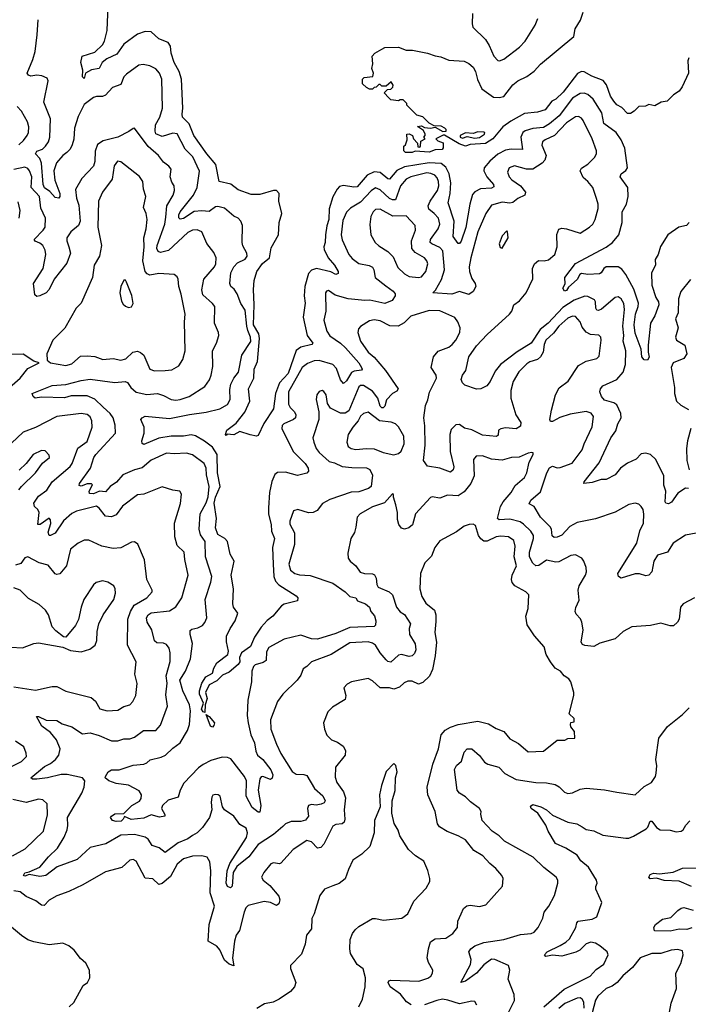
# Model space of a CAD drawing. Extents: x 2133461 to 2293071, y 753526 to 916327.
# Tile 308 of 459: x 2224932 to 2229314, y 885181 to 891635. Entities that reach past the tile are written whole.
import ezdxf

# ---------------------------------------------------------------- set-up
doc = ezdxf.new("R2010")
doc.units = 0

msp = doc.modelspace()

# ---------------------------------------------------------------- linework, layer by layer
at = {"layer": '0CON10XD'}
for points in [[(2226002.5, 891055), (2225991.7, 891245), (2225977.5, 891295), (2225943.9, 891355), (2225925.8, 891415), (2225921.7, 891461.8), (2225905, 891485.4), (2225845, 891508.5), (2225795, 891555.5), (2225755, 891558.1), (2225705, 891539.5), (2225615, 891473.9), (2225570, 891410), (2225502.5, 891377.5), (2225472.2, 891355), (2225453.8, 891315), (2225402.7, 891307.3), (2225362.5, 891285), (2225355, 891250), (2225345, 891260), (2225346, 891305), (2225332.5, 891355), (2225341.2, 891395), (2225425, 891422.1), (2225475, 891469.6), (2225488.3, 891495), (2225505.3, 891564.7), (2225512.8, 891722.8)], [(2227655, 890930), (2227705, 890902.5), (2227727.5, 890905), (2227727.5, 890915), (2227717.5, 890925), (2227695, 890936.7), (2227648.3, 890938.3), (2227615, 890956.7), (2227575, 890997.5), (2227535, 891010), (2227470, 891075), (2227470, 891085), (2227445, 891110), (2227425, 891110), (2227415, 891102.5), (2227365, 891110), (2227351.7, 891121.7), (2227320, 891155), (2227341.7, 891178.3), (2227365, 891180), (2227378.3, 891191.7), (2227380, 891205), (2227367, 891227), (2227335, 891200), (2227305, 891200), (2227295, 891210), (2227285, 891210), (2227268.3, 891191.7), (2227255, 891190), (2227245, 891180), (2227225, 891180), (2227205, 891190), (2227180, 891215), (2227180, 891245), (2227190, 891255), (2227247, 891263), (2227250, 891285), (2227240, 891315), (2227247.5, 891345), (2227242.5, 891395), (2227260, 891415), (2227305, 891442.5), (2227325, 891452.5), (2227415, 891455.8), (2227464.2, 891434.2), (2227505.6, 891435.6), (2227605.7, 891415.7), (2227655, 891397.1), (2227692.3, 891392.3), (2227745, 891368.8), (2227845, 891363.3), (2227875, 891348.8), (2227904.1, 891324.1), (2227919.2, 891295), (2227932.4, 891242.4), (2227961.2, 891181.2), (2228037.8, 891127.8), (2228075.4, 891124.6), (2228105, 891132.2), (2228165, 891207.5), (2228196.2, 891235), (2228256.8, 891263.2), (2228305, 891296.9), (2228345, 891342.5), (2228563.3, 891525), (2228571.9, 891575), (2228607.9, 891632.1), (2228625.6, 891685)], [(2227899.5, 891675), (2227897.5, 891607.5), (2227902.9, 891585), (2227985.7, 891505.7), (2228010, 891465), (2228039.1, 891395), (2228065, 891368.1), (2228075.9, 891365.9), (2228105, 891376.9), (2228207.5, 891455), (2228244.2, 891495), (2228311.5, 891598.5), (2228326.9, 891643.1)], [(2227826.1, 889276.1), (2227834.2, 889305), (2227855.8, 889335), (2227875.6, 889425), (2227925, 889497.8), (2227995, 889572), (2228142.2, 889705), (2228156.5, 889725), (2228170, 889765), (2228208.3, 889791.7), (2228251.5, 889845), (2228294.7, 889935.3), (2228293.5, 890005), (2228305.9, 890034.1), (2228333.1, 890056.9), (2228370, 890055), (2228398.1, 890061.9), (2228439.4, 890095), (2228454.6, 890145), (2228453.3, 890226.7), (2228465, 890262), (2228485, 890268.1), (2228515, 890263.9), (2228605, 890235.5), (2228667.5, 890275), (2228688.6, 890295), (2228702.9, 890325), (2228722.6, 890397.4), (2228722.7, 890425), (2228713.1, 890463.1), (2228687.8, 890535), (2228656.7, 890575), (2228625, 890601.4), (2228605.6, 890645), (2228615, 890661.4), (2228655, 890687.5), (2228699.4, 890730.6), (2228713.1, 890755), (2228713.5, 890775), (2228683.5, 890855), (2228624.7, 890974.7), (2228615, 890988.6), (2228595, 891000.6), (2228575, 890997.3), (2228515, 890959.7), (2228437.5, 890875), (2228375, 890848), (2228359.5, 890835), (2228355, 890813.3), (2228381.6, 890745), (2228373.7, 890715), (2228356.8, 890695), (2228295, 890654.3), (2228254.7, 890654.8), (2228175, 890677.5), (2228140.8, 890665), (2228130, 890635), (2228140.5, 890605), (2228156.9, 890585), (2228215.2, 890545.2), (2228246.4, 890505), (2228242.2, 890485), (2228196.5, 890463.5), (2228165, 890437.6), (2228145, 890432.5), (2228095, 890438.4), (2228025, 890418.2), (2227988.2, 890365), (2227935, 890244.2), (2227888.6, 890075), (2227878.3, 890015), (2227879.7, 889985), (2227895, 889938), (2227917.5, 889905), (2227921.4, 889885), (2227905, 889852.9), (2227875, 889834.4), (2227815, 889852.5), (2227765, 889836.7), (2227640, 889845), (2227657.1, 889862.9), (2227697, 889933), (2227716.7, 889995), (2227705, 890118.9), (2227685, 890142.2), (2227633.3, 890165), (2227623.1, 890175), (2227624.7, 890195), (2227675.8, 890265), (2227685.7, 890294.3), (2227677.1, 890335), (2227649.2, 890365), (2227613.1, 890393.1), (2227608.2, 890415), (2227621.4, 890445), (2227670.8, 890515), (2227678.4, 890545), (2227677.8, 890575), (2227668.4, 890598.4), (2227653.1, 890615), (2227627.6, 890627.6), (2227600.9, 890630.9), (2227494.8, 890605.2), (2227465, 890589.4), (2227428.6, 890545), (2227394.8, 890455.2), (2227375, 890453.3), (2227355, 890463), (2227295, 890520.7), (2227265, 890532), (2227235, 890514.1), (2227165, 890438.5), (2227099.8, 890400.2), (2227075, 890374.3), (2227050.4, 890319.6), (2227038.9, 890225), (2227045, 890191.2), (2227089.2, 890095), (2227110.5, 890070.5), (2227155, 890037.3), (2227223.3, 890023.3), (2227243.7, 890013.6), (2227253.8, 889995), (2227262.3, 889945), (2227331.3, 889891.3), (2227380, 889855), (2227392, 889838), (2227393.3, 889825), (2227372.5, 889795), (2227325.3, 889774.7), (2227227.2, 889797.2), (2227193.9, 889793.9), (2227085, 889804.5), (2226999.8, 889829.8), (2226955, 889858.8), (2226943.9, 889856.1), (2226936.2, 889843.8), (2226938.2, 889725), (2226926.4, 889665), (2226945, 889594.3), (2226965, 889562.3), (2227035.2, 889515.2), (2227067.2, 889485), (2227154.6, 889385), (2227173.3, 889355), (2227176.9, 889345), (2227171.9, 889338.1), (2227125, 889331.1), (2227107.8, 889322.2), (2227075, 889267.5), (2227055, 889250.8), (2227035.4, 889275.4), (2227008.2, 889348.2), (2226983.5, 889375), (2226895, 889401.1), (2226861.4, 889398.6), (2226817.6, 889382.4), (2226782.7, 889355), (2226695, 889196.2), (2226694.8, 889114.8), (2226705, 889092.5), (2226734.2, 889064.2), (2226741.5, 889045), (2226739.1, 889025), (2226726.7, 889013.3), (2226663.2, 888986.8), (2226653.3, 888975), (2226649.6, 888955), (2226725, 888804.4), (2226803.5, 888725), (2226823.3, 888695), (2226825.7, 888675), (2226815, 888662.5), (2226753.2, 888646.8), (2226675, 888669.2), (2226622.4, 888667.6), (2226605.4, 888654.6), (2226585, 888607.5), (2226569.5, 888535), (2226562.8, 888435), (2226563.8, 888393.8), (2226580.5, 888325), (2226581.6, 888281.6), (2226602.9, 888235), (2226589, 888175), (2226593.8, 888066.2), (2226597.1, 887985), (2226607.7, 887955), (2226631.4, 887931.4), (2226745, 887858.8), (2226756.2, 887845), (2226753.3, 887826.7), (2226665, 887804), (2226647.3, 887792.7), (2226590.8, 887725), (2226555, 887697.9), (2226515, 887653.2), (2226472.2, 887587.8), (2226443.9, 887526.1), (2226384.9, 887485.1), (2226373.3, 887455), (2226375.7, 887425), (2226365, 887409), (2226305, 887357.1), (2226261.9, 887338.1), (2226225, 887302.2), (2226175, 887276), (2226149.4, 887225), (2226161.8, 887185), (2226148.1, 887145), (2226146.1, 887093.9), (2226135, 887098.2), (2226123.4, 887115), (2226137.5, 887155), (2226111.5, 887215), (2226110, 887235), (2226126.1, 887285), (2226151.7, 887328.3), (2226195, 887350.8), (2226205.4, 887384.6), (2226225, 887418.8), (2226296.2, 887475), (2226300, 887495), (2226286.6, 887556.6), (2226287.3, 887595), (2226310.9, 887645), (2226345.2, 887694.8), (2226362, 887745), (2226334, 887784), (2226328.2, 887805), (2226333.8, 887905), (2226319.2, 887995), (2226337.5, 888085), (2226311.9, 888131.9), (2226294.6, 888215), (2226277.6, 888235), (2226231.6, 888261.6), (2226215.8, 888305), (2226222, 888365), (2226207, 888465), (2226215.7, 888505), (2226245.6, 888575), (2226228.9, 888665), (2226225.5, 888785), (2226195, 888832.9), (2226143, 888873), (2226085, 888906.7), (2226055, 888913.3), (2226005, 888906.1), (2225925, 888905.7), (2225845, 888892.1), (2225745, 888850), (2225735, 888856.7), (2225732.1, 888875), (2225747.3, 888925), (2225747.1, 888965), (2225727.1, 889015), (2225733.9, 889026.1), (2225755, 889036.1), (2225915, 889021.3), (2226045, 889047.3), (2226155, 889061.6), (2226244, 889085), (2226295, 889113.5), (2226311.3, 889145), (2226310.5, 889210.5), (2226316.3, 889245), (2226335.2, 889284.8), (2226365.9, 889325), (2226387.5, 889435), (2226446.4, 889525), (2226445.8, 889555), (2226427.8, 889597.8), (2226420, 889625), (2226410.6, 889730.6), (2226381.1, 889775), (2226357.9, 889837.9), (2226337.8, 889867.8), (2226316.5, 889886.5), (2226309.4, 889905), (2226316.9, 889975), (2226335, 890014.3), (2226359.3, 890040.7), (2226410, 890065), (2226423.5, 890085), (2226421.2, 890105), (2226395, 890152.5), (2226389.3, 890175), (2226392, 890285), (2226381.2, 890315), (2226365, 890333.8), (2226335, 890348), (2226275, 890400), (2226230.9, 890410.9), (2226215, 890408.1), (2226175, 890377.5), (2226125, 890381.7), (2226075, 890377), (2226005, 890331.3), (2225985, 890326.8), (2225975.3, 890335.3), (2225975.2, 890355), (2225984.4, 890375.6), (2226070.3, 890485), (2226095.3, 890535.3), (2226111.3, 890641.3), (2226066.2, 890736.2), (2226016.9, 890786.9), (2225965, 890887.8), (2225935, 890890.4), (2225865, 890869.4), (2225825, 890885.8), (2225819.2, 890905), (2225823.4, 890945), (2225850.3, 890995), (2225868, 891055), (2225864.1, 891244.1), (2225847.9, 891285), (2225825, 891311.9), (2225785, 891332.5), (2225742.2, 891342.2), (2225713.2, 891336.8), (2225632, 891278), (2225615, 891260), (2225595, 891211.1), (2225539.6, 891190.4), (2225495, 891140.6), (2225475, 891132.5), (2225435, 891131.9), (2225415.3, 891124.7), (2225355, 891078.5), (2225315, 891000), (2225292.2, 890925), (2225287.4, 890852.6), (2225276.3, 890813.7), (2225262.9, 890787.1), (2225242, 890765), (2225215, 890744.7), (2225173.3, 890696.6), (2225155.9, 890645), (2225163.2, 890583.2), (2225194.4, 890495.6), (2225194.4, 890475.6), (2225188, 890465), (2225165, 890469.4), (2225129.4, 890509.4), (2225095, 890533.8), (2225085.9, 890555), (2225074.5, 890695), (2225064, 890724), (2225036.2, 890755), (2225045, 890772.3), (2225082.7, 890787.3), (2225102.1, 890805), (2225120.8, 890835), (2225129.2, 890865), (2225133.8, 890985), (2225091.4, 891095), (2225120, 891235), (2225111.7, 891251.7), (2225076.9, 891266.9), (2225045, 891271.1), (2225005, 891265.3), (2224990.7, 891270.7), (2224980.9, 891285), (2225019.1, 891375), (2225033.5, 891426.5), (2225046.1, 891535), (2225052.5, 891635)], [(2229317.8, 891385), (2229310.5, 891365), (2229314.3, 891285), (2229274.2, 891195.8), (2229255, 891166.7), (2229217.7, 891142.3), (2229175, 891100.8), (2229136.1, 891093.9), (2229095, 891071.2), (2229055, 891080), (2229032.5, 891067.5), (2228990, 891065), (2228960, 891035), (2228935, 891020), (2228915, 891020), (2228879.3, 891059.3), (2228845, 891077.5), (2228825, 891100), (2228805, 891133.3), (2228777.9, 891207.9), (2228755.8, 891235.8), (2228681.2, 891265), (2228632.5, 891292.5), (2228615, 891296), (2228588.1, 891281.9), (2228495, 891158.8), (2228445, 891114.6), (2228419.6, 891100.4), (2228375.6, 891045), (2228325, 891027.9), (2228240.8, 891019.2), (2228150.7, 890969.3), (2228098.1, 890931.9), (2228032.5, 890855), (2227985, 890824.3), (2227885, 890815.8), (2227855, 890806.2), (2227812.3, 890822.3), (2227717, 890877), (2227707, 890877), (2227660, 890855), (2227671.7, 890841.7), (2227707, 890827), (2227707.5, 890795), (2227700, 890785), (2227655, 890782.5), (2227615, 890767.5), (2227525, 890773.3), (2227505, 890764.2), (2227460, 890765), (2227450, 890775), (2227450, 890805), (2227460, 890815), (2227471.7, 890848.3), (2227470, 890885), (2227485, 890887.5), (2227506.4, 890876.4), (2227513, 890853), (2227540, 890825), (2227541.7, 890801.7), (2227555, 890800), (2227560, 890805), (2227561.7, 890838.3), (2227590, 890855), (2227580, 890865), (2227590, 890875), (2227590, 890885), (2227578.8, 890908.8), (2227540, 890935), (2227565, 890940), (2227585, 890927.5), (2227625, 890923.3), (2227655, 890930)], [(2229319.2, 890305), (2229303.2, 890286.8), (2229252.5, 890275), (2229180, 890225), (2229131.7, 890148.3), (2229116.5, 890095), (2229096.6, 890063.4), (2229098.5, 890025), (2229072.1, 889975), (2229075.5, 889894.5), (2229100.8, 889815), (2229118.4, 889785), (2229120.8, 889765), (2229095, 889694), (2229067.3, 889645), (2229051.7, 889501.7), (2229050, 889455), (2229056.6, 889423.4), (2229046.9, 889403.1), (2229025, 889405.7), (2229010, 889425), (2229004.4, 889475), (2228965, 889580), (2228958.7, 889635), (2228968.3, 889705), (2228985.9, 889755), (2228987.4, 889777.4), (2228958, 889868), (2228904.6, 889965), (2228879.4, 889999.4), (2228855, 890014.6), (2228775.4, 890014.6), (2228760.6, 890005), (2228744, 889976), (2228731.1, 889968.9), (2228654.7, 889964.7), (2228615, 889971.9), (2228604.2, 889965), (2228585, 889931.9), (2228527.9, 889882.1), (2228515, 889860), (2228502.5, 889855), (2228492, 889875), (2228506.1, 889903.9), (2228504.3, 889945), (2228575, 890037.5), (2228775, 890143.5), (2228816.2, 890175), (2228859.6, 890225), (2228880.9, 890305), (2228879.6, 890375), (2228908.2, 890425), (2228920.5, 890475), (2228918.2, 890535), (2228867.3, 890605), (2228874.4, 890625), (2228904.1, 890645.9), (2228915.4, 890665), (2228897.6, 890792.4), (2228875, 890846.5), (2228840.8, 890895), (2228760.4, 890955), (2228746.9, 891025), (2228691.5, 891115), (2228655, 891145.3), (2228632.4, 891152.4), (2228605, 891150.6), (2228555, 891119.7), (2228468.4, 891005), (2228405, 890951.7), (2228365, 890929), (2228295, 890922.6), (2228245, 890906.2), (2228230.4, 890895), (2228216.5, 890865), (2228227, 890783), (2228154, 890786), (2228115, 890779.3), (2228065, 890754.3), (2228012.7, 890707.3), (2227976.1, 890665), (2227973.4, 890645), (2227994.4, 890604.4), (2228036.8, 890555), (2228040, 890540), (2228025, 890530.9), (2227953.3, 890526.7), (2227915, 890506.2), (2227900.4, 890489.6), (2227881.4, 890425), (2227856.1, 890273.9), (2227825, 890182.5), (2227815, 890168.6), (2227805, 890168.6), (2227773.2, 890213.2), (2227779.2, 890315), (2227740.6, 890435), (2227752.9, 890495), (2227757.7, 890565), (2227746.2, 890625), (2227725, 890667.8), (2227695, 890693.1), (2227615, 890696.7), (2227455, 890670.5), (2227404.6, 890645.4), (2227355, 890589.2), (2227345, 890591.1), (2227295, 890632.5), (2227255, 890637.4), (2227210.3, 890615), (2227145, 890540), (2227122.9, 890537.1), (2227055, 890548.4), (2227028.8, 890541.2), (2227011.8, 890525), (2226985.2, 890474.8), (2226959.4, 890395), (2226958.6, 890325), (2226945.9, 890284.1), (2226936, 890225), (2226935.2, 890175), (2226925.2, 890145), (2226927.9, 890127.9), (2226954.5, 890074.5), (2226995.4, 890025), (2227018.6, 889985), (2227018.8, 889971.2), (2227005, 889965.8), (2226972.3, 889982.3), (2226876.9, 890003.1), (2226845, 889993.1), (2226825, 889971.5), (2226800.8, 889885), (2226796.9, 889825), (2226803.9, 889776.1), (2226790, 889685), (2226817.1, 889565), (2226854.2, 889515), (2226847.5, 889505), (2226775, 889488.2), (2226744.1, 889465.9), (2226690.8, 889315), (2226635.8, 889255), (2226608.4, 889185), (2226595.5, 889085), (2226532, 888988), (2226495, 888910), (2226485, 888906), (2226443.1, 888913.1), (2226375, 888936.7), (2226335, 888913.8), (2226292.5, 888917.5), (2226285, 888910), (2226280, 888915), (2226288.8, 888945), (2226350.6, 888989.4), (2226407.4, 889062.6), (2226441.2, 889135), (2226430.8, 889215), (2226465.7, 889285), (2226469.4, 889345), (2226491.2, 889395), (2226504.3, 889545), (2226499.4, 889575), (2226464, 889635), (2226468.9, 889765), (2226463.8, 889866.2), (2226470, 889925), (2226487, 889985), (2226524.1, 890035.9), (2226568.6, 890075), (2226580.6, 890139.4), (2226629.2, 890225), (2226632.5, 890305), (2226650.8, 890365), (2226630, 890445), (2226631.9, 890495), (2226616, 890515), (2226596.1, 890516.1), (2226505, 890489.3), (2226449.3, 890489.3), (2226365, 890520.3), (2226316.7, 890556.7), (2226239.2, 890575), (2226218.3, 890685), (2226159.6, 890755), (2226074.2, 890875), (2226043.3, 890953.3), (2225999.5, 890995), (2225996.4, 891015), (2226002.5, 891055)], [(2224926.4, 890813.6), (2224957.9, 890842.1), (2224980.4, 890875), (2224989.1, 890895), (2224992, 890932), (2224982.7, 890965), (2224944.5, 891035), (2224916, 891066)], [(2227328.9, 889335), (2227411.6, 889215), (2227405, 889200.4), (2227375.9, 889184.1), (2227335.7, 889144.3), (2227325, 889101.5), (2227315, 889090), (2227305, 889090.7), (2227295, 889101.8), (2227280, 889155), (2227245, 889200.9), (2227185, 889238.1), (2227165, 889237.5), (2227155, 889229.5), (2227088.4, 889071.6), (2227065, 889056.1), (2227035, 889055.9), (2226968.2, 889088.2), (2226950.2, 889120.2), (2226940.6, 889175), (2226925, 889198.8), (2226915, 889203.8), (2226895, 889198.8), (2226879.2, 889175), (2226875.7, 889145), (2226892.2, 889065), (2226892, 889015), (2226854.5, 888895), (2226858.9, 888865), (2226874.5, 888825), (2226895, 888797.5), (2226960.1, 888740.1), (2226995, 888730.9), (2227045, 888705.3), (2227109, 888699), (2227205, 888697.1), (2227226, 888686), (2227245, 888650), (2227236.4, 888575), (2227217.8, 888562.3), (2227155, 888540.9), (2227105, 888537.7), (2226965, 888489.5), (2226916.3, 888463.7), (2226881.2, 888418.8), (2226855, 888404.2), (2226825, 888403.1), (2226755, 888424.3), (2226726.2, 888415), (2226702.9, 888347.1), (2226702.6, 888327.4), (2226732.3, 888272.3), (2226732.9, 888195), (2226696.9, 888065), (2226707.7, 888027.7), (2226735, 888005.5), (2226765, 887996.9), (2226835, 887991.3), (2226985, 887942.1), (2227064.3, 887884.3), (2227095, 887853.8), (2227135, 887846), (2227146.3, 887826.3), (2227197.5, 887805), (2227224.3, 887785), (2227234, 887755), (2227256.7, 887726.7), (2227265.6, 887695), (2227264.1, 887665.9), (2227255, 887658), (2227095, 887650.2), (2227005, 887611.9), (2226885, 887573.5), (2226845, 887576.5), (2226775, 887599.6), (2226666.1, 887573.9), (2226565, 887518.9), (2226549.1, 887490.9), (2226546.7, 887435), (2226528, 887422), (2226475, 887406.2), (2226463.5, 887395), (2226452.7, 887365), (2226452.5, 887295), (2226428.5, 887175), (2226423.9, 887075), (2226428.7, 887025), (2226447.1, 886947.1), (2226471.1, 886895), (2226480.5, 886840.5), (2226490.6, 886815), (2226525.8, 886785.8), (2226577.6, 886717.6), (2226591.1, 886685), (2226586.8, 886663.2), (2226575, 886655.6), (2226525, 886674.5), (2226515, 886673.1), (2226505, 886658.8), (2226494.2, 886585), (2226513.3, 886485), (2226505, 886440), (2226495, 886440.8), (2226455, 886471.5), (2226416.2, 886545), (2226419.3, 886645), (2226405.3, 886675), (2226315, 886790), (2226295, 886799.2), (2226259.7, 886800.3), (2226185, 886778.5), (2226135, 886754), (2226105, 886731.5), (2226008.7, 886631.3), (2225983.8, 886585), (2225971.1, 886538.9), (2225905, 886518.1), (2225868.9, 886485), (2225861.9, 886465), (2225883.8, 886425), (2225883.3, 886415), (2225848.7, 886408.7), (2225795, 886422.7), (2225745, 886400.4), (2225663.2, 886393.2), (2225618.3, 886411.7), (2225611.4, 886395), (2225597.4, 886382.6), (2225565, 886378.7), (2225540, 886385), (2225528, 886405), (2225534, 886415), (2225555, 886428.5), (2225615, 886432.5), (2225667.1, 886485), (2225718, 886512), (2225728.9, 886531.1), (2225731.1, 886555), (2225715, 886580.6), (2225645, 886616.9), (2225565, 886628.5), (2225516.2, 886645), (2225493.3, 886665), (2225493.8, 886675), (2225513.1, 886705), (2225535, 886717.9), (2225585, 886718.5), (2225675, 886749.6), (2225745, 886755.7), (2225765, 886764), (2225786.4, 886783.6), (2225859.4, 886800.6), (2225887.8, 886815), (2225935, 886859.6), (2225984.5, 886895), (2226032.5, 886975), (2226046, 887015), (2226050.9, 887105), (2226045.8, 887145), (2226001.8, 887235), (2225982.5, 887305), (2226018.7, 887365), (2226052.2, 887445), (2226064.7, 887545), (2226048.8, 887605), (2226049.7, 887630.3), (2226060.4, 887639.6), (2226100.8, 887649.2), (2226130, 887665), (2226146.6, 887683.4), (2226158.2, 887715), (2226148.2, 887835), (2226185, 887948.8), (2226190.8, 887985), (2226149.7, 888115), (2226148.8, 888215), (2226117.4, 888257.4), (2226109.1, 888295), (2226114.7, 888395), (2226155, 888468.6), (2226166.7, 888506.7), (2226173.8, 888576.2), (2226157.3, 888652.7), (2226155.4, 888695), (2226140.4, 888725), (2226065, 888783.6), (2226025, 888794.6), (2225945, 888788.2), (2225894.3, 888794.3), (2225793, 888747), (2225735, 888697.1), (2225685, 888684.1), (2225608.6, 888651.4), (2225567.1, 888602.9), (2225525.5, 888574.5), (2225495, 888540), (2225455, 888544.8), (2225415, 888527.2), (2225390, 888530), (2225388, 888545), (2225408.6, 888585), (2225403.1, 888593.1), (2225375, 888592.5), (2225335, 888577.7), (2225322.6, 888582.6), (2225324.1, 888595), (2225395.4, 888695), (2225418.8, 888765), (2225431.5, 888785), (2225559.7, 888925), (2225558.1, 888978.1), (2225544.7, 889025), (2225524.5, 889054.5), (2225479.5, 889095), (2225425, 889146.9), (2225375, 889169.5), (2225270.4, 889169.6), (2225225, 889157.1), (2225075, 889161.4), (2225033.1, 889155), (2225019.6, 889165), (2225015, 889185.4), (2225145, 889236.8), (2225235, 889244.1), (2225335, 889270.7), (2225395, 889279.2), (2225555, 889257.4), (2225623.2, 889263.2), (2225637.9, 889257.9), (2225659.6, 889225), (2225695, 889194), (2225765, 889178.9), (2225834.7, 889184.7), (2225875, 889172.5), (2225925, 889146.2), (2225955, 889141.8), (2225985, 889145.4), (2226043.9, 889166.1), (2226145, 889230), (2226176.9, 889275), (2226186.9, 889305), (2226197.3, 889362.7), (2226196, 889465), (2226221.8, 889515), (2226236.9, 889565), (2226234.5, 889585), (2226210, 889645), (2226210.6, 889755), (2226196.9, 889775), (2226132.3, 889832.3), (2226126.7, 889865), (2226138.6, 889935), (2226208.2, 890015), (2226217.5, 890035), (2226220.6, 890075), (2226205, 890110), (2226158.8, 890168.8), (2226125, 890244), (2226095, 890258.2), (2226065, 890255.3), (2226035, 890239.2), (2225907.9, 890122.1), (2225855, 890108.8), (2225840.5, 890115), (2225830, 890135), (2225832.2, 890155), (2225884.3, 890295), (2225889.2, 890340.8), (2225895.9, 890415), (2225937.3, 890485), (2225946.5, 890515), (2225944.3, 890545), (2225929.3, 890569.3), (2225918.5, 890605), (2225924.5, 890655), (2225910, 890675), (2225875, 890701.2), (2225841.5, 890745), (2225773.6, 890803.6), (2225685, 890923.3), (2225675, 890921.2), (2225648.3, 890901.7), (2225575, 890865.5), (2225478.5, 890841.5), (2225442.1, 890817.9), (2225426, 890774), (2225424.4, 890705), (2225415.6, 890675), (2225338.9, 890595), (2225298.8, 890521.2), (2225304.5, 890465.5), (2225319.9, 890419.9), (2225329.5, 890315), (2225316.8, 890285), (2225267.8, 890245), (2225241.8, 890205), (2225240.4, 890185), (2225254.4, 890145.6), (2225265.4, 890105), (2225241.3, 890038.7), (2225158.4, 889935), (2225125, 889866.7), (2225105, 889844.3), (2225065, 889825.7), (2225045, 889820.8), (2225030.6, 889830.6), (2225022.5, 889905), (2225086.1, 890003.9), (2225104.6, 890095), (2225100, 890125), (2225083.1, 890155), (2225065, 890170.9), (2225032.9, 890182.9), (2225027.5, 890195), (2225086.6, 890255), (2225098.8, 890275), (2225100.9, 890335), (2225070.3, 890400.2), (2225061.1, 890475), (2225007.8, 890535), (2225012.3, 890605), (2224997.1, 890645), (2224985, 890659.5), (2224965, 890669.3), (2224895, 890653.3)], [(2227835, 890857.5), (2227865, 890870), (2227915, 890858.8), (2227945, 890863.8), (2227977.5, 890885), (2227980, 890895), (2227975, 890897.5), (2227935, 890900), (2227905, 890890), (2227855, 890892.5), (2227820, 890875), (2227820, 890865), (2227835, 890857.5)], [(2225815, 889332.5), (2225885, 889334.5), (2225929.3, 889340.7), (2225975, 889367.1), (2226002.4, 889407.6), (2226017.1, 889465), (2226013.3, 889655), (2226017.5, 889705), (2225990.6, 889835), (2225974.3, 889885), (2225971.2, 889935), (2225965, 889950), (2225944.1, 889964.1), (2225845, 889970.5), (2225785, 889960.7), (2225768.2, 889968.2), (2225753.8, 889985), (2225738.3, 890055), (2225747.3, 890145), (2225745.4, 890205), (2225762, 890265), (2225767.1, 890325), (2225761.3, 890365), (2225744.7, 890405), (2225759.1, 890475), (2225743.5, 890525), (2225740, 890575), (2225716.5, 890606.5), (2225595, 890702.5), (2225573.1, 890706.9), (2225552.1, 890677.9), (2225539.4, 890590.6), (2225474.7, 890505.3), (2225448, 890445), (2225444.2, 890274.2), (2225468.2, 890155), (2225455.4, 890085), (2225420.8, 890025), (2225409.6, 889945), (2225335, 889777.5), (2225302, 889745), (2225227.6, 889612.4), (2225150, 889535), (2225111.2, 889445), (2225113, 889403), (2225133.3, 889385), (2225235, 889367.8), (2225275, 889379.4), (2225330.2, 889429.8), (2225375, 889432.2), (2225425, 889426.9), (2225477.4, 889407.4), (2225545, 889413.1), (2225595, 889402.5), (2225628.9, 889411.1), (2225674.6, 889455.4), (2225705, 889462.9), (2225725, 889454.3), (2225745.6, 889435), (2225785, 889344.4), (2225815, 889332.5)], [(2224929.1, 890335), (2224936.4, 890385), (2224921.5, 890441.5)], [(2227545, 889944.3), (2227565, 889950), (2227594.5, 889985), (2227607.1, 890035), (2227600.9, 890055), (2227585, 890074.4), (2227525, 890108.2), (2227502.3, 890135), (2227500.6, 890185), (2227527.1, 890255), (2227523.3, 890285), (2227465, 890350), (2227377.3, 890347.3), (2227295, 890392.3), (2227265, 890390.9), (2227249.2, 890375), (2227233.9, 890345), (2227226.9, 890293.1), (2227234.6, 890225), (2227262.1, 890175), (2227285, 890152.7), (2227345, 890115.6), (2227380.1, 890080.1), (2227411.2, 890011.2), (2227455, 889968.9), (2227485, 889951.5), (2227545, 889944.3)], [(2228095, 890137.5), (2228132.5, 890205), (2228130, 890245), (2228125, 890250), (2228095, 890217.5), (2228074, 890165), (2228080.7, 890140.7), (2228095, 890137.5)], [(2225645, 889748.8), (2225665, 889753.3), (2225676.2, 889775), (2225667.9, 889827.9), (2225633.3, 889915), (2225625, 889926.7), (2225615, 889927.5), (2225596.2, 889885), (2225588.8, 889845), (2225599.5, 889789.5), (2225609.5, 889769.5), (2225625, 889756.2), (2225645, 889748.8)], [(2229328, 889932), (2229265, 889853.3), (2229248.9, 889805), (2229246.6, 889713.4), (2229229.5, 889675), (2229248.2, 889615), (2229230, 889555), (2229235.8, 889535), (2229290.8, 889500.8), (2229304.3, 889444.3), (2229284, 889415), (2229214.8, 889385.2), (2229201.8, 889355), (2229224.2, 889225), (2229224.2, 889184.2), (2229237.7, 889135), (2229265, 889108.2), (2229315, 889080.8)], [(2229315, 888561.4), (2229295, 888564.2), (2229245, 888532.5), (2229205, 888472.9), (2229185, 888462.5), (2229166.7, 888465), (2229161.9, 888475), (2229166, 888545), (2229153.3, 888583.3), (2229154.6, 888645), (2229102, 888752), (2229066, 888785), (2229035, 888794.4), (2229005, 888788.6), (2228973.1, 888755), (2228915, 888728.9), (2228869.4, 888695), (2228835, 888650.6), (2228775, 888620.8), (2228742, 888622), (2228685, 888601.8), (2228630, 888595), (2228631.2, 888605), (2228729, 888731), (2228807.3, 888895), (2228838.9, 888941.1), (2228852.9, 888985), (2228874.6, 889025), (2228872.9, 889052.9), (2228845, 889111.5), (2228825, 889124.1), (2228765, 889140), (2228745.3, 889165), (2228734.3, 889195.7), (2228738.9, 889215), (2228754.7, 889235.3), (2228845, 889276), (2228887.3, 889325), (2228902.1, 889375), (2228905.3, 889465), (2228887.9, 889527.9), (2228891, 889565), (2228884.4, 889625), (2228895.3, 889735.3), (2228890.7, 889775), (2228874.7, 889804.7), (2228855, 889817.8), (2228835, 889813.3), (2228745, 889736.7), (2228725, 889728.5), (2228715, 889731.1), (2228707.6, 889745), (2228706.5, 889785), (2228699.7, 889799.7), (2228655, 889820), (2228635, 889822.4), (2228565, 889797.4), (2228492.2, 889747.8), (2228395, 889644.7), (2228343.1, 889605), (2228285, 889514.7), (2228192.2, 889457.8), (2228084.1, 889375.9), (2228048.3, 889331.7), (2228015, 889263.8), (2227993.3, 889235), (2227955, 889216), (2227925, 889214.2), (2227849.3, 889239.3), (2227833.9, 889253.9), (2227826.1, 889276.1)], [(2229365, 888269.4), (2229295, 888256.5), (2229215.5, 888204.5), (2229178.8, 888145), (2229111.4, 888125), (2229087.9, 888085), (2229075.5, 888015), (2229055, 887994.3), (2229035, 887989.2), (2228995, 888003.1), (2228965, 888002.5), (2228874.2, 887974.2), (2228856.7, 887985), (2228852, 888005), (2228975.9, 888204.1), (2228995.9, 888284.1), (2229019.4, 888335), (2229023.4, 888393.4), (2229017.5, 888425), (2229005, 888444), (2228989.3, 888459.3), (2228965, 888465.7), (2228925, 888457.5), (2228834, 888406), (2228705, 888364.1), (2228585, 888339.5), (2228537.4, 888312.6), (2228485, 888255.9), (2228455, 888242.2), (2228435, 888241.1), (2228421.7, 888251.7), (2228417.5, 888295), (2228409.8, 888309.8), (2228345, 888374.3), (2228305, 888443.1), (2228272.1, 888462.1), (2228281.9, 888485), (2228345, 888539.4), (2228385.9, 888665), (2228405, 888697.1), (2228425, 888708.2), (2228455, 888697.6), (2228475, 888698.8), (2228552.6, 888727.4), (2228619.2, 888815), (2228631.3, 888855), (2228683.4, 888966.6), (2228691.9, 889035), (2228676.9, 889056.9), (2228645, 889067.3), (2228538.9, 889048.9), (2228471.7, 889028.3), (2228425, 889000.4), (2228411.1, 889001.1), (2228407.2, 889015), (2228417.1, 889075), (2228444.8, 889175.2), (2228467.9, 889222.1), (2228527.3, 889265), (2228595, 889369.2), (2228645, 889396.5), (2228715, 889414.2), (2228730.6, 889429.4), (2228743.1, 889535), (2228740, 889555), (2228726.9, 889566.9), (2228672.1, 889572.1), (2228645.7, 889585.7), (2228618.9, 889618.9), (2228605.5, 889655), (2228575, 889689.2), (2228555, 889691.8), (2228525, 889679.2), (2228465, 889625.2), (2228429.8, 889580.2), (2228380.5, 889535), (2228369, 889505), (2228363.8, 889455), (2228345, 889425.4), (2228325, 889407.7), (2228275, 889391.9), (2228255, 889378.2), (2228203.1, 889326.9), (2228166.1, 889263.9), (2228151.4, 889205), (2228151.8, 889155), (2228184.2, 889044.2), (2228217.5, 888995), (2228215, 888970.5), (2228185, 888954), (2228115, 888958.8), (2228085, 888952.5), (2228070.9, 888945), (2228068.7, 888911.3), (2228057, 888903), (2227965, 888911.9), (2227895, 888947.2), (2227846.7, 888956.7), (2227815, 888981.8), (2227790.1, 888979.9), (2227760.8, 888949.2), (2227751.2, 888915), (2227753.5, 888803.5), (2227777.1, 888705), (2227773.3, 888685), (2227755, 888670), (2227685, 888695.8), (2227605, 888708), (2227578.6, 888745), (2227588.6, 888845), (2227586.7, 888973.3), (2227580.3, 889025), (2227591, 889105), (2227606.2, 889143.8), (2227617.4, 889192.6), (2227663.1, 889285), (2227660.6, 889305), (2227628.5, 889355), (2227645.3, 889424.7), (2227675, 889462.5), (2227745, 889488.9), (2227767.1, 889505), (2227790.6, 889535), (2227816.9, 889585), (2227818.6, 889615), (2227804.4, 889655), (2227785, 889683.1), (2227685, 889726.1), (2227615, 889728.7), (2227495, 889690.6), (2227451.5, 889648.5), (2227413.4, 889626.6), (2227357.7, 889627.7), (2227295, 889661.5), (2227255, 889666.9), (2227225, 889661.8), (2227165.4, 889624.6), (2227152.2, 889607.8), (2227147.5, 889585), (2227165, 889528.1), (2227215.4, 889455), (2227255, 889422.3), (2227328.9, 889335)], [(2224865, 889223.8), (2224936.5, 889285), (2224985, 889348.6), (2225060, 889385), (2225025, 889396.7), (2224955, 889442.5), (2224845, 889441.1)], [(2226657, 886347), (2226596.7, 886295), (2226495, 886227.7), (2226433, 886147), (2226355.9, 886084.1), (2226330.9, 886045), (2226324, 885956), (2226314.6, 885945.4), (2226295, 885952.2), (2226285.2, 885975), (2226292.9, 886055), (2226309.6, 886105), (2226418.4, 886275), (2226426, 886305), (2226416.1, 886335), (2226375, 886360.4), (2226335.2, 886415.2), (2226274.7, 886454.8), (2226262.1, 886475), (2226245.7, 886545), (2226232.5, 886555), (2226212.7, 886557.3), (2226198, 886552), (2226191.9, 886538.1), (2226186.9, 886505), (2226190.9, 886455), (2226176.7, 886405), (2226130.9, 886339.1), (2226095, 886305.3), (2226065, 886287.5), (2226033.8, 886266.2), (2225971.3, 886238.7), (2225885, 886175.6), (2225845.8, 886205.8), (2225801.2, 886221.2), (2225774.3, 886264.3), (2225755, 886277.2), (2225685, 886294.8), (2225595, 886290.7), (2225496.8, 886233.2), (2225395, 886208.5), (2225309.6, 886130.4), (2225178.1, 886081.9), (2225103.8, 886025), (2225065, 886019.7), (2224995, 886031.4), (2224965, 886021.4), (2224956.4, 886026.4), (2224965, 886042.5), (2224995, 886049.4), (2225065, 886080.9), (2225121.3, 886148.7), (2225180.9, 886205), (2225223.4, 886276.6), (2225243.4, 886325), (2225247.8, 886352.2), (2225246.5, 886405), (2225340, 886565), (2225355.5, 886605), (2225359.4, 886645), (2225343.3, 886665), (2225243.3, 886686.7), (2225205, 886686.5), (2225115, 886664.7), (2225045, 886656.4), (2225017.3, 886657.3), (2225006.2, 886665), (2225095, 886739.3), (2225135, 886758.5), (2225166.5, 886785), (2225187.9, 886815), (2225196.5, 886855), (2225173.3, 886915), (2225135, 886963.1), (2225078.5, 887005), (2225043.3, 887066.7), (2225055, 887066.7), (2225105, 887043.5), (2225175, 887040.5), (2225210.5, 887020.5), (2225275, 887000.7), (2225345, 886954.3), (2225395, 886959.6), (2225454.1, 886944.1), (2225535, 886908.5), (2225575, 886908.2), (2225615, 886921.1), (2225655, 886922.1), (2225685, 886931.5), (2225744.6, 886975.4), (2225824.5, 886975.5), (2225855, 887011.2), (2225900.5, 887135), (2225889.4, 887209.4), (2225899.3, 887285), (2225892.7, 887335), (2225918, 887428), (2225919.1, 887485), (2225911.5, 887515), (2225895, 887539.4), (2225875, 887548.2), (2225831.5, 887551.5), (2225815, 887564.3), (2225798.8, 887635), (2225766.9, 887685), (2225763.3, 887715), (2225775.2, 887734.8), (2225795, 887746.8), (2225915, 887759.2), (2225955, 887785.6), (2225995.4, 887845), (2226035.4, 887995), (2226014.2, 888095.8), (2226010, 888145), (2225965, 888188.8), (2225950, 888245), (2225947.3, 888335), (2225985.4, 888464.6), (2225991.9, 888525), (2225982.5, 888545), (2225935, 888551.5), (2225865, 888573.1), (2225745, 888524.3), (2225705, 888520.8), (2225605, 888446.9), (2225565, 888390), (2225535, 888376.1), (2225495, 888381.5), (2225453.9, 888433.9), (2225435, 888446.7), (2225305, 888412.4), (2225275, 888398.1), (2225219.8, 888350.2), (2225165, 888269.6), (2225134.4, 888254.4), (2225124.4, 888254.4), (2225120, 888275), (2225136.4, 888333.6), (2225135, 888357.5), (2225125, 888367.5), (2225065.8, 888325), (2225051.2, 888325), (2225060.6, 888405), (2225051.8, 888425), (2225030, 888445), (2225024.8, 888465.2), (2225055, 888512.2), (2225109.4, 888550.6), (2225145, 888605.6), (2225263.6, 888706.4), (2225276, 888725), (2225313.4, 888826.6), (2225375, 888870.6), (2225406.2, 888965), (2225404.5, 889005), (2225395, 889030.8), (2225375, 889047.5), (2225335, 889052.7), (2225175, 889033.2), (2225035, 888960.8), (2224955, 888930.8), (2224842, 888825)], [(2227385, 888783.3), (2227415, 888792.5), (2227432.7, 888807.3), (2227452, 888855), (2227450, 888905), (2227415, 888966.7), (2227395.8, 888985.8), (2227367.5, 888997.5), (2227290.8, 889005), (2227215, 889061.8), (2227185, 889054.5), (2227165, 889035.5), (2227149.6, 889005), (2227114.6, 888965), (2227084.4, 888915), (2227075.6, 888865.6), (2227085, 888838), (2227104.6, 888824.6), (2227135, 888817.3), (2227205, 888824.7), (2227255, 888821.9), (2227315, 888797.9), (2227385, 888783.3)], [(2229330, 888955), (2229308.2, 888875), (2229301.8, 888825), (2229303.5, 888745), (2229320.5, 888685)], [(2224927.5, 888552.5), (2224945, 888576.2), (2225035, 888664.3), (2225082.6, 888727.4), (2225127.5, 888765), (2225125, 888780), (2225098.3, 888808.3), (2225075, 888812), (2225021.4, 888785), (2224974, 888725), (2224928.8, 888681.2)], [(2229354.1, 887845.9), (2229280, 887805), (2229263.8, 887785), (2229253.8, 887705), (2229243.3, 887685), (2229217.3, 887662.7), (2229195, 887662.5), (2229135, 887678.6), (2229065.8, 887664.2), (2228945, 887655.8), (2228887.5, 887625), (2228834.2, 887575.8), (2228735, 887549.3), (2228695, 887525.6), (2228635, 887532.1), (2228620.2, 887540.2), (2228612.1, 887555), (2228624.6, 887635), (2228616.3, 887686.3), (2228607.5, 887707.5), (2228578.3, 887738.3), (2228573.1, 887755), (2228577.8, 887782.2), (2228599.2, 887829.2), (2228593.3, 887895), (2228598.9, 887925), (2228640, 887995), (2228645.9, 888015.9), (2228644.1, 888044.1), (2228630, 888085), (2228615.9, 888105.9), (2228575, 888126.7), (2228545, 888123.8), (2228465, 888081.4), (2228445, 888078.9), (2228385, 888092.9), (2228335, 888057.9), (2228315, 888055.4), (2228295, 888073.5), (2228272.9, 888115), (2228273.5, 888145), (2228300.2, 888235), (2228298.6, 888255), (2228281.7, 888281.7), (2228235, 888328.9), (2228212.8, 888342.8), (2228145, 888360.2), (2228075, 888357.5), (2228064.1, 888365), (2228083.7, 888445), (2228099.7, 888475), (2228154.1, 888535), (2228179.3, 888580.7), (2228240.6, 888635), (2228256.7, 888665), (2228270.6, 888735), (2228298, 888785), (2228296.7, 888795), (2228288.1, 888798.1), (2228265, 888794.4), (2228205, 888768), (2228155, 888765.6), (2228095, 888748.5), (2228024.3, 888754.3), (2227965, 888777.1), (2227923.3, 888775), (2227907.1, 888752.9), (2227910.7, 888645), (2227887.8, 888595), (2227845, 888539.2), (2227805, 888513.2), (2227735, 888518.7), (2227685, 888499.6), (2227635, 888508.2), (2227625, 888503.3), (2227526.2, 888395), (2227506.5, 888323.5), (2227482.5, 888305), (2227455, 888296.2), (2227435, 888301.2), (2227417.5, 888325), (2227408.3, 888358.3), (2227407.5, 888405), (2227397.8, 888455), (2227381.2, 888505), (2227381.7, 888521.7), (2227375, 888527.5), (2227322, 888468), (2227245, 888442.9), (2227164.5, 888395.5), (2227143.8, 888373.8), (2227135, 888307.5), (2227127.1, 888272.9), (2227101.9, 888235), (2227082.7, 888137.3), (2227084.4, 888104.4), (2227098.8, 888085), (2227135, 888055.7), (2227164.6, 888014.6), (2227192.5, 888005), (2227245, 888003.1), (2227256.8, 887996.8), (2227267.5, 887975), (2227272, 887932), (2227281.4, 887915), (2227353.8, 887883.8), (2227374.6, 887865), (2227401.8, 887785), (2227425, 887754.4), (2227455, 887736.7), (2227492.5, 887675), (2227485.4, 887645), (2227486.2, 887605), (2227523.8, 887543.8), (2227529.3, 887505), (2227519.6, 887480.4), (2227503.7, 887466.3), (2227485, 887461.4), (2227435, 887472.9), (2227415, 887468.5), (2227365, 887423.8), (2227345, 887428.5), (2227335, 887439.1), (2227294.7, 887485), (2227263.6, 887535), (2227245, 887547.5), (2227215, 887556.2), (2227095, 887550), (2226974.2, 887475), (2226844.6, 887425.4), (2226814.5, 887395.5), (2226789.2, 887380.8), (2226775, 887337.5), (2226751.2, 887305), (2226656.8, 887213.2), (2226622.9, 887165), (2226576.4, 887045), (2226578.5, 886985), (2226615, 886885.8), (2226643.1, 886825), (2226716.9, 886706.9), (2226745, 886688.5), (2226795, 886688.2), (2226815, 886680), (2226863.8, 886595), (2226918.4, 886548.4), (2226934, 886515), (2226928.4, 886501.6), (2226908.1, 886491.9), (2226875, 886486.6), (2226845, 886491.3), (2226824.4, 886485), (2226818.8, 886465), (2226824.5, 886415), (2226805, 886387.5), (2226775, 886379.4), (2226710.9, 886379.1), (2226675, 886363.5), (2226657, 886347)], [(2227497.8, 885177.8), (2227466.4, 885196.4), (2227428.4, 885248.4), (2227359.2, 885295), (2227346.7, 885325), (2227352.5, 885335), (2227365, 885338.8), (2227547.6, 885332.4), (2227607.5, 885352.5), (2227627.1, 885365), (2227638.6, 885385), (2227640, 885405), (2227610.6, 885455), (2227603.3, 885485), (2227611.2, 885545), (2227625, 885591.2), (2227655, 885610), (2227725, 885615.4), (2227770.6, 885645), (2227802, 885685), (2227804.2, 885725), (2227826.4, 885773.6), (2227841.2, 885808.8), (2227863.4, 885826.6), (2227885, 885830), (2227945, 885823.1), (2227986.8, 885833.2), (2228096.7, 885955), (2228100, 886005), (2228092, 886025), (2228052.2, 886072.2), (2228013.4, 886103.4), (2227966.7, 886155), (2227908.8, 886188.8), (2227855, 886258.6), (2227806.7, 886285), (2227733.8, 886313.8), (2227684.4, 886345), (2227670, 886365), (2227654.7, 886445), (2227606.6, 886555), (2227602.5, 886605), (2227640.3, 886755), (2227675.9, 886855), (2227693.4, 886946.6), (2227721.3, 886978.7), (2227755, 886996.7), (2227805, 887014.6), (2227935, 887037.1), (2228005, 887019.5), (2228055, 886989.5), (2228105, 886969.2), (2228145, 886922), (2228200.9, 886890.9), (2228265, 886836.9), (2228365, 886840.8), (2228455, 886912), (2228505, 886912.5), (2228525, 886922.5), (2228570, 886925), (2228569.3, 886969.3), (2228545, 887000), (2228542.5, 887015), (2228545, 887027.5), (2228567, 887033), (2228566.7, 887055), (2228533.3, 887085), (2228563.3, 887205), (2228563.3, 887225), (2228544, 887295), (2228531.2, 887315), (2228501.2, 887335), (2228476, 887365), (2228442, 887385), (2228410, 887425), (2228383.3, 887475), (2228368.6, 887525), (2228305.4, 887595.4), (2228257.6, 887667.6), (2228249.5, 887725), (2228265.7, 887775), (2228268.8, 887865), (2228248.8, 887885), (2228176.9, 887925), (2228160.5, 887945), (2228154.6, 887965), (2228160, 887995), (2228189.1, 888055), (2228172.8, 888115), (2228180.5, 888185), (2228170.2, 888220.2), (2228135, 888245.5), (2228085, 888250), (2228055, 888244.7), (2227995, 888216.2), (2227975, 888216.4), (2227955, 888232.2), (2227939.6, 888255), (2227919.3, 888319.3), (2227905, 888327.5), (2227876.9, 888326.9), (2227844.7, 888315.3), (2227795, 888278.6), (2227685, 888218), (2227654, 888175), (2227630.9, 888119.1), (2227588, 888075), (2227558, 888005), (2227555.7, 887904.3), (2227567.5, 887855), (2227595, 887810), (2227651.4, 887765), (2227658.9, 887735), (2227659.3, 887690.7), (2227652.1, 887617.9), (2227664.4, 887555), (2227655.7, 887465), (2227638.1, 887375), (2227618, 887332), (2227575, 887290.6), (2227545, 887278.6), (2227505, 887298.5), (2227475, 887300), (2227452.1, 887287.9), (2227421.2, 887258.8), (2227385, 887247.1), (2227355, 887255.7), (2227295, 887255.8), (2227245, 887301.4), (2227215, 887316), (2227105.9, 887294.1), (2227079.5, 887280.5), (2227056.7, 887255), (2227070, 887205), (2227065, 887180), (2226981.7, 887128.3), (2226952.2, 887097.8), (2226924.2, 887025), (2226930, 886985), (2226944.2, 886945), (2226976.2, 886915), (2227015, 886899.2), (2227052.8, 886872.8), (2227068.5, 886845), (2227065.3, 886814.7), (2227002.9, 886735), (2227000.3, 886669.7), (2227011.1, 886635), (2227054.7, 886574.7), (2227068, 886535), (2227058.2, 886455), (2227063.3, 886395), (2227058.5, 886375), (2227045.3, 886364.7), (2227005, 886359.2), (2226985, 886348.5), (2226925, 886230), (2226905, 886208.1), (2226885, 886205.6), (2226845, 886246.5), (2226815, 886254.4), (2226724, 886196), (2226643.2, 886106.8), (2226635, 886102.5), (2226595, 886107.5), (2226578.8, 886101.2), (2226532, 886045), (2226518, 886015), (2226528, 885995), (2226570.6, 885960.6), (2226629.7, 885889.8), (2226636.1, 885865), (2226630.7, 885839.3), (2226615, 885828.8), (2226575, 885848.8), (2226535, 885854.5), (2226430.6, 885829.4), (2226415, 885812.9), (2226403.9, 885786.1), (2226372.9, 885665), (2226351.9, 885635), (2226339.5, 885595), (2226327.4, 885482.6), (2226335, 885433.8), (2226305, 885443.1), (2226275, 885471.2), (2226245, 885538.6), (2226225, 885562.7), (2226168.5, 885595), (2226174.6, 885705), (2226210, 885825), (2226181.4, 885911.4), (2226184.4, 886055), (2226178.1, 886115), (2226160, 886145), (2226125, 886154.4), (2226065, 886152.9), (2226005, 886133.8), (2225965, 886098.9), (2225920.8, 886019.2), (2225865, 885972.1), (2225845, 885966.7), (2225805, 886003.3), (2225755, 886008.1), (2225695, 886119.2), (2225675, 886129.4), (2225653.3, 886125), (2225602.2, 886077.8), (2225495, 886048.5), (2225346.7, 885965), (2225255, 885921.4), (2225175, 885891.9), (2225125.6, 885864.4), (2225091.7, 885828.3), (2225075, 885830), (2225038.5, 885858.5), (2224975, 885887.5), (2224935, 885919.2), (2224895, 885924.7)], [(2224895, 887261.9), (2225035, 887240.9), (2225145.4, 887264.6), (2225175, 887263.3), (2225235, 887233.3), (2225401.3, 887191.3), (2225429.1, 887169.1), (2225457, 887117), (2225505, 887104.4), (2225575, 887108.9), (2225615, 887133.1), (2225653.8, 887145), (2225674.3, 887165), (2225693.1, 887205), (2225703, 887283), (2225687.8, 887345), (2225695.5, 887425), (2225639.6, 887535), (2225640.8, 887705), (2225657.4, 887755), (2225682.1, 887797.9), (2225765.6, 887845), (2225800.8, 887885), (2225800.8, 887895), (2225765.7, 887965), (2225750.6, 888095), (2225706.7, 888196.7), (2225685, 888212), (2225665, 888210.8), (2225595, 888173.6), (2225545, 888167.9), (2225470, 888185), (2225385, 888224.4), (2225355, 888224.4), (2225315.5, 888204.5), (2225266, 888165), (2225239.5, 888055), (2225195, 888003.3), (2225175, 887998.5), (2225165, 888002.2), (2225118.9, 888058.9), (2225060, 888075), (2224985, 888113.6), (2224965, 888107.2), (2224939.1, 888070.9), (2224905, 888060)], [(2224875, 887521.4), (2224951.3, 887518.7), (2225024.4, 887545.6), (2225055, 887550), (2225215, 887522.9), (2225265, 887499.2), (2225335, 887490.8), (2225391.2, 887508.8), (2225426.7, 887535), (2225438.8, 887565), (2225440, 887625), (2225451.9, 887675), (2225479.4, 887735), (2225548.6, 887835), (2225560.8, 887875), (2225558, 887905), (2225548.8, 887925), (2225508.9, 887948.9), (2225475, 887956.7), (2225433.6, 887946.4), (2225415, 887931.2), (2225352.5, 887835), (2225334.2, 887785), (2225317, 887703), (2225298.8, 887665), (2225235, 887587.5), (2225219.3, 887589.3), (2225168.3, 887628.3), (2225146.2, 887655), (2225120.8, 887735), (2225102, 887765), (2225060.9, 887800.9), (2224990.2, 887840.2), (2224935.8, 887895), (2224895, 887910.5)], [(2228123.8, 885105), (2228174.6, 885205.4), (2228172.7, 885245), (2228133.6, 885345), (2228144.2, 885405.8), (2228136, 885435), (2228045.3, 885475.3), (2228025, 885476.5), (2227975, 885439.2), (2227925.2, 885384.8), (2227855, 885333.2), (2227823.8, 885325), (2227887.5, 885442.5), (2227892, 885475), (2227875.6, 885525), (2227889.5, 885545), (2227915, 885564.5), (2227974.2, 885585.8), (2228106.1, 885606.1), (2228215, 885639.6), (2228285, 885645.7), (2228303.8, 885655), (2228330, 885685), (2228360, 885745), (2228370, 885785), (2228400, 885825), (2228437.1, 885895), (2228459.2, 885975), (2228459.2, 885995), (2228447.1, 886015), (2228367, 886077), (2228296.5, 886145), (2228110.5, 886250.5), (2228073.8, 886285), (2228028, 886315), (2227963.8, 886385), (2227953.6, 886426.4), (2227956.7, 886445), (2227946.7, 886465), (2227887.5, 886507.5), (2227855, 886541.2), (2227815, 886565.8), (2227799.4, 886585), (2227780.8, 886719.2), (2227794.1, 886745.9), (2227827.5, 886775), (2227845, 886833.3), (2227865, 886856), (2227895, 886856.2), (2227945, 886811.9), (2227977.5, 886767.5), (2228000, 886755), (2228072, 886735), (2228110.8, 886695), (2228185, 886654.6), (2228315, 886634.4), (2228385, 886633.5), (2228442, 886622), (2228467.4, 886607.4), (2228501.9, 886571.9), (2228525, 886563.3), (2228555, 886566.9), (2228605, 886590.6), (2228645, 886596.9), (2228765, 886586.7), (2228845, 886572.5), (2228965, 886554), (2229025, 886608.6), (2229073.8, 886635), (2229098.8, 886675), (2229103.6, 886696.4), (2229108.6, 886745), (2229102.2, 886785), (2229121.1, 886925), (2229177, 887003), (2229275, 887080), (2229318.8, 887125)], [(2226195, 886998.6), (2226182.5, 887005), (2226155, 887080), (2226175, 887068), (2226207.9, 887025), (2226205, 887008), (2226195, 886998.6)], [(2224835, 886718.2), (2224945, 886772.9), (2224976.9, 886805), (2224975, 886827.5), (2224958.8, 886868.8), (2224905.4, 886905.4)], [(2227154.2, 885165), (2227179.5, 885215), (2227195.4, 885295), (2227198.8, 885355), (2227184.2, 885414.2), (2227145, 885442.5), (2227101.3, 885515), (2227096, 885545), (2227099.1, 885605), (2227112.3, 885645), (2227129.9, 885670.1), (2227155, 885691.5), (2227245, 885742.9), (2227265, 885744.4), (2227317.1, 885732.9), (2227437.5, 885745), (2227475, 885774), (2227515, 885856.2), (2227596.7, 885943.3), (2227620, 885985), (2227619.2, 886005), (2227607.4, 886057.4), (2227580, 886120), (2227526, 886155), (2227480, 886195), (2227424, 886285), (2227413.3, 886323.3), (2227385.8, 886365.8), (2227371.4, 886435), (2227374, 886515), (2227393.6, 886583.6), (2227396, 886665), (2227406.2, 886705), (2227396.4, 886746.4), (2227385, 886760), (2227335, 886707.5), (2227304, 886615), (2227290, 886555), (2227293.8, 886475), (2227258, 886385), (2227255.7, 886305), (2227227.1, 886215), (2227175.5, 886164.5), (2227116.2, 886125), (2227087.1, 886065), (2227066.2, 886003.8), (2227026.4, 885973.6), (2226985, 885958.1), (2226928.8, 885935), (2226900, 885895), (2226862, 885775), (2226845.9, 885744.1), (2226844.3, 885675), (2226812.5, 885635), (2226803.3, 885575), (2226779.5, 885510.5), (2226706.7, 885435), (2226706.2, 885415), (2226741.2, 885325), (2226733.8, 885295), (2226707.5, 885265), (2226632.5, 885215), (2226593.9, 885196.1), (2226536.1, 885183.9), (2226487, 885153)], [(2224885, 886154), (2224969.2, 886200.8), (2225087.5, 886315), (2225115, 886422.5), (2225112.5, 886495), (2225085, 886521.9), (2225055, 886526.5), (2224975, 886503.6), (2224886.8, 886523.2)], [(2228367.3, 885165), (2228500.2, 885279.8), (2228670, 885365), (2228711.1, 885408.9), (2228760, 885445), (2228788.8, 885505), (2228783.3, 885525), (2228733.8, 885565), (2228705, 885582.2), (2228675, 885587.3), (2228645, 885578.2), (2228603.1, 885536.9), (2228576.9, 885523.1), (2228485, 885497.6), (2228425, 885503.3), (2228380, 885495), (2228371.2, 885505), (2228390, 885525), (2228475, 885566.2), (2228511.5, 885588.5), (2228535, 885611.1), (2228577.3, 885685), (2228583.8, 885715), (2228593.1, 885725), (2228685, 885740), (2228713.8, 885755), (2228748.3, 885848.3), (2228707.5, 885935), (2228707.3, 885952.7), (2228717.5, 885975), (2228712.5, 885995), (2228659.1, 886079.1), (2228610.5, 886120.5), (2228585, 886158.6), (2228510.8, 886205), (2228444.7, 886234.7), (2228396.5, 886315), (2228380, 886355), (2228328.6, 886435), (2228284.4, 886465), (2228279.1, 886480.9), (2228295, 886491.2), (2228347.5, 886475), (2228385, 886456.8), (2228425, 886420.4), (2228525, 886376), (2228583.1, 886363.1), (2228619.2, 886345), (2228645, 886327.8), (2228695, 886318.5), (2228755, 886289.4), (2228905, 886270), (2228925, 886271.1), (2228955, 886283.6), (2229038.5, 886331.5), (2229048.3, 886341.7), (2229065, 886382.5), (2229075, 886382.5), (2229105, 886339.2), (2229130, 886325), (2229195, 886322.3), (2229235, 886311.8), (2229266.7, 886315), (2229280.8, 886325), (2229297.5, 886355), (2229325, 886384)], [(2229335, 885953.5), (2229255, 885987.3), (2229155, 885991.6), (2229105, 886007.8), (2229065, 886003.6), (2229056, 886015), (2229065, 886032), (2229085, 886040.6), (2229125, 886036.9), (2229215, 886047.5), (2229275, 886072.8), (2229414.4, 886075.6)], [(2229337.2, 885682.8), (2229305, 885671.5), (2229255, 885673.5), (2229195, 885660.8), (2229092.3, 885662.3), (2229089.2, 885685), (2229099.6, 885705), (2229145, 885738.2), (2229200.6, 885749.4), (2229245, 885796.4), (2229267.9, 885812.1), (2229285, 885815.4), (2229345, 885797.7)], [(2225257.5, 885165), (2225286.1, 885193.9), (2225347.5, 885305), (2225377.5, 885325), (2225392.5, 885355), (2225390, 885405), (2225365, 885450), (2225330.7, 885480.7), (2225290, 885535), (2225255, 885563.3), (2225215, 885582.5), (2225125, 885570), (2225025, 885589.5), (2224985, 885603.1), (2224945, 885632.5), (2224865, 885698)], [(2229190.5, 885129.5), (2229202.5, 885187.5), (2229237.8, 885285), (2229232.7, 885385), (2229265, 885448.8), (2229281.1, 885505), (2229275, 885531.2), (2229245, 885540.6), (2229202.5, 885535), (2229135, 885513.3), (2229074.6, 885514.6), (2228997.6, 885485), (2228948, 885422), (2228885, 885366.8), (2228846.9, 885323.1), (2228815, 885300), (2228775, 885284.7), (2228720.4, 885235), (2228705, 885207.5), (2228685, 885125.6)], [(2227929.2, 885175), (2227915, 885198.8), (2227895, 885202.5), (2227815, 885183.1), (2227739.1, 885209.1), (2227703.9, 885213.9), (2227665, 885206.9), (2227585, 885178.2)], [(2228630.7, 885155), (2228628.9, 885195), (2228618.9, 885215), (2228605, 885223.5), (2228585, 885221.6), (2228505, 885186.1), (2228465, 885153.8)]]:
    msp.add_lwpolyline(points, dxfattribs=at)

doc.saveas('drawing.dxf')
